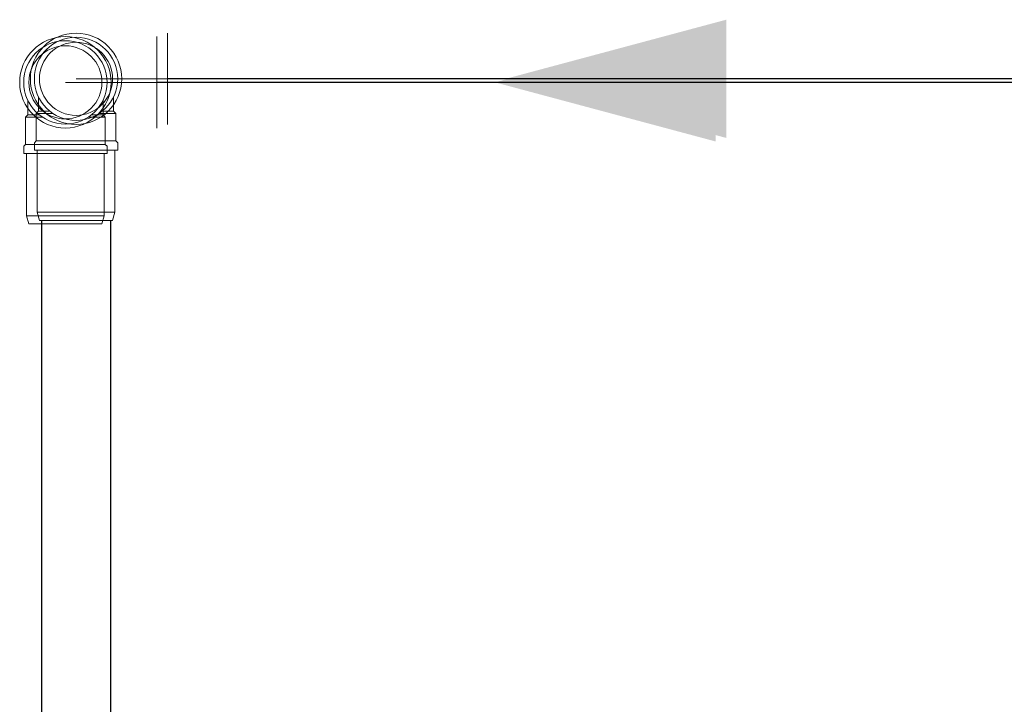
# Model space of a CAD drawing. Header units: millimetres. Extents: x -261 to 187, y -214 to 106.
# Tile 435 of 656: x -191.162 to -190.623, y -71.927 to -71.553. Entities that reach past the tile are written whole.
import ezdxf

# ---------------------------------------------------------------- set-up
doc = ezdxf.new("R2010")
doc.units = ezdxf.units.MM
doc.header["$LTSCALE"] = 0.005
doc.header["$MEASUREMENT"] = 0
for name, color, linetype, lineweight in [('AP-Condutos', 4, 'Continuous', 25), ('AP-Condutos Ar condicionado', 4, 'Continuous', 25), ('AP-Conexões Ar condicionado', 9, 'Continuous', 18), ('AP-Sentido conduto Ar condicionado', 9, 'Continuous', 30), ('Simbolos', 5, 'Continuous', 20), ('Simbolos_int', 174, 'Continuous', 5)]:
    doc.layers.add(name, color=color, linetype=linetype, lineweight=lineweight)

msp = doc.modelspace()

# ---------------------------------------------------------------- hatches: boundary and pattern name
at = {"layer": 'AP-Sentido conduto Ar condicionado', "linetype": 'Continuous'}
for points in [[(-190.89564, -71.58486), (-190.77489, -71.61721), (-190.77489, -71.5525)], [(-190.90146, -71.58679), (-190.78071, -71.61915), (-190.78071, -71.55444)]]:
    msp.add_hatch(color=7, dxfattribs=at).paths.add_polyline_path(points)

# ---------------------------------------------------------------- linework, layer by layer
at = {"layer": 'AP-Condutos'}
for p, q in [((-191.14956, -71.66234), (-191.14956, -77.84368)), ((-191.11196, -71.66234), (-191.11196, -77.84368))]:
    msp.add_line(p, q, dxfattribs=at)
at = {"layer": 'AP-Condutos Ar condicionado'}
for p, q in [((-190.5105, -71.58486), (-191.08076, -71.58486)), ((-190.51632, -71.58679), (-191.08658, -71.58679))]:
    msp.add_line(p, q, dxfattribs=at)
at = {"layer": 'AP-Conexões Ar condicionado'}
for p, q in [((-191.08658, -71.56179), (-191.08658, -71.6118)), ((-191.08076, -71.55986), (-191.08076, -71.60986)), ((-191.13076, -71.58486), (-191.08076, -71.58486)), ((-191.13658, -71.58679), (-191.08658, -71.58679))]:
    msp.add_line(p, q, dxfattribs=at)
for centre in [(-191.13658, -71.58679), (-191.13076, -71.58486)]:
    msp.add_circle(centre, 0.025, dxfattribs=at)
at = {"layer": 'AP-Sentido conduto Ar condicionado'}
for points in [[(-190.69562, -71.58486), (-190.89564, -71.58486)], [(-190.70144, -71.58679), (-190.90146, -71.58679)]]:
    msp.add_lwpolyline(points, dxfattribs=at)
at = {"layer": 'Simbolos'}
for p, q in [((-191.15718, -71.59657), (-191.15718, -71.6046)), ((-191.15136, -71.59463), (-191.15136, -71.60266)), ((-191.11598, -71.59657), (-191.11598, -71.6046)), ((-191.11016, -71.59463), (-191.11016, -71.60266)), ((-191.15838, -71.6058), (-191.15717, -71.60459)), ((-191.14918, -71.6058), (-191.15838, -71.6058)), ((-191.15838, -71.6208), (-191.15838, -71.6058)), ((-191.15717, -71.60459), (-191.15084, -71.60459)), ((-191.15256, -71.60386), (-191.15135, -71.60265)), ((-191.14336, -71.60386), (-191.15256, -71.60386)), ((-191.15256, -71.61886), (-191.15256, -71.60386)), ((-191.15135, -71.60265), (-191.14502, -71.60265)), ((-191.12398, -71.6058), (-191.11478, -71.6058)), ((-191.11599, -71.60459), (-191.12232, -71.60459)), ((-191.11816, -71.60386), (-191.10896, -71.60386)), ((-191.11017, -71.60265), (-191.1165, -71.60265)), ((-191.11478, -71.6058), (-191.11599, -71.60459)), ((-191.11478, -71.6208), (-191.11478, -71.6058)), ((-191.10896, -71.60386), (-191.11017, -71.60265)), ((-191.10896, -71.61886), (-191.10896, -71.60386)), ((-191.15938, -71.6218), (-191.15838, -71.6208)), ((-191.15938, -71.6258), (-191.15938, -71.6218)), ((-191.15356, -71.61986), (-191.15256, -71.61886)), ((-191.15356, -71.62386), (-191.15356, -71.61986)), ((-191.11378, -71.6218), (-191.11478, -71.6208)), ((-191.11378, -71.6258), (-191.11378, -71.6218)), ((-191.10796, -71.61986), (-191.10896, -71.61886)), ((-191.10796, -71.62386), (-191.10796, -71.61986)), ((-191.11378, -71.6258), (-191.15938, -71.6258)), ((-191.15778, -71.6258), (-191.11538, -71.6258)), ((-191.15778, -71.6258), (-191.15778, -71.6598)), ((-191.10796, -71.62386), (-191.15356, -71.62386)), ((-191.15196, -71.62386), (-191.10956, -71.62386)), ((-191.15196, -71.62386), (-191.15196, -71.65786)), ((-191.11538, -71.6258), (-191.11538, -71.6598)), ((-191.10956, -71.62386), (-191.10956, -71.65786)), ((-191.15778, -71.6598), (-191.15658, -71.66428)), ((-191.15196, -71.65786), (-191.15076, -71.66234)), ((-191.11538, -71.6598), (-191.11658, -71.66428)), ((-191.10956, -71.65786), (-191.11076, -71.66234))]:
    msp.add_line(p, q, dxfattribs=at)
for centre in [(-191.13658, -71.58679), (-191.13076, -71.58486)]:
    msp.add_circle(centre, 0.0228, dxfattribs=at)
at = {"layer": 'Simbolos_int'}
for p, q in [((-191.11478, -71.6208), (-191.15838, -71.6208)), ((-191.10896, -71.61886), (-191.15256, -71.61886)), ((-191.15778, -71.6598), (-191.11538, -71.6598)), ((-191.15196, -71.65786), (-191.10956, -71.65786)), ((-191.15658, -71.66428), (-191.11658, -71.66428)), ((-191.15076, -71.66234), (-191.11076, -71.66234))]:
    msp.add_line(p, q, dxfattribs=at)
for centre in [(-191.13658, -71.58679), (-191.13076, -71.58486)]:
    msp.add_circle(centre, 0.02, dxfattribs=at)

doc.saveas('drawing.dxf')
